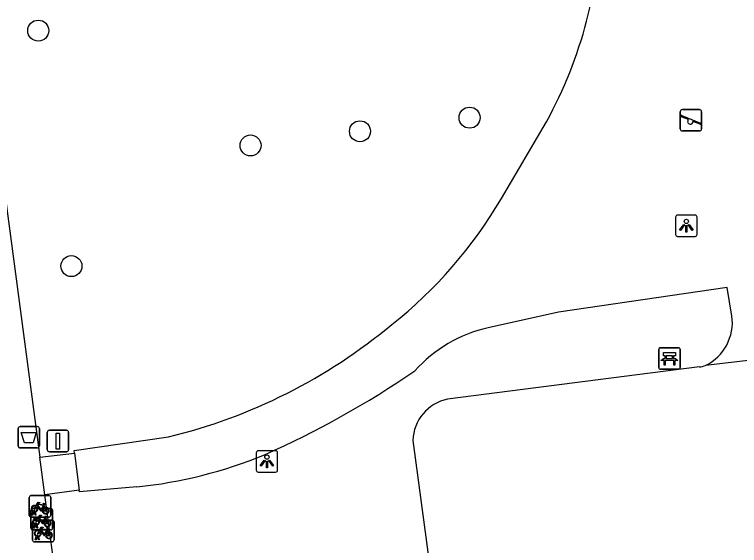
# Model space of a CAD drawing. Extents: x 163150 to 163546, y 380933 to 381635.
# Drawn here: x 163353.7 to 163387.45, y 381203.29 to 381228.03 of the extents above; entities that cross this region are included whole.
import ezdxf

# ---------------------------------------------------------------- set-up
doc = ezdxf.new("R2010")
doc.units = 0
for name, color, linetype in [('IMGEO_Afvalbak', 7, 'Continuous'), ('IMGEO_Bank', 7, 'Continuous'), ('IMGEO_Boom', 7, 'Continuous'), ('IMGEO_Fietsenrek', 7, 'Continuous'), ('IMGEO_Lichtpunt', 7, 'Continuous'), ('IMGEO_Speelvoorziening', 7, 'Continuous'), ('IMGEO_Verkeersbordpaal', 7, 'Continuous'), ('IMGEO_Voetpad_gesloten', 7, 'Continuous'), ('IMGEO_Voetpad_open', 7, 'Continuous')]:
    doc.layers.add(name, color=color, linetype=linetype)

msp = doc.modelspace()

# ---------------------------------------------------------------- linework, layer by layer
at = {"layer": 'IMGEO_Afvalbak'}
for p, q in [((163353.863, 381207.932), (163353.863, 381208.732)), ((163353.863, 381208.732), (163353.863, 381207.932)), ((163353.963, 381208.832), (163354.753, 381208.832)), ((163354.753, 381208.832), (163353.963, 381208.832)), ((163354.853, 381208.732), (163354.853, 381207.932)), ((163354.853, 381207.932), (163354.853, 381208.732)), ((163354.753, 381207.832), (163353.963, 381207.832)), ((163353.963, 381207.832), (163354.753, 381207.832))]:
    msp.add_line(p, q, dxfattribs=at)
msp.add_lwpolyline([(163354.006, 381208.546), (163354.71, 381208.546), (163354.561, 381208.076), (163354.155, 381208.076), (163354.006, 381208.546)], dxfattribs=at)
for centre, start, end in [((163353.963, 381208.732), 90, 180), ((163353.963, 381208.732), 90, 180), ((163354.753, 381208.732), 0, 90), ((163354.753, 381208.732), 360, 90), ((163353.963, 381207.932), 180, 270), ((163353.963, 381207.932), 180, 270), ((163354.753, 381207.932), 270, 0), ((163354.753, 381207.932), 270, 0)]:
    msp.add_arc(centre, 0.1, start, end, dxfattribs=at)
at = {"layer": 'IMGEO_Bank'}
for p, q in [((163383.69, 381211.579), (163383.69, 381212.42)), ((163383.69, 381212.42), (163383.69, 381211.579)), ((163383.765, 381212.504), (163384.606, 381212.504)), ((163384.606, 381212.504), (163383.765, 381212.504)), ((163384.69, 381212.429), (163384.69, 381211.588)), ((163384.69, 381211.588), (163384.69, 381212.429)), ((163383.999, 381212.01), (163383.999, 381212.116)), ((163384.043, 381212.116), (163384.043, 381212.01)), ((163384.331, 381212.122), (163384.049, 381212.122)), ((163384.337, 381212.01), (163384.337, 381212.116)), ((163384.381, 381212.116), (163384.381, 381212.01)), ((163384.387, 381211.902), (163383.994, 381211.902)), ((163384.049, 381212.004), (163384.331, 381212.004)), ((163384.615, 381211.504), (163383.774, 381211.504)), ((163383.774, 381211.504), (163384.615, 381211.504))]:
    msp.add_line(p, q, dxfattribs=at)
for points in [[(163383.993, 381212.122), (163383.907, 381212.122), (163383.907, 381212.283), (163384.47, 381212.283), (163384.47, 381212.122), (163384.387, 381212.122)], [(163383.937, 381211.902), (163383.795, 381211.902), (163383.907, 381212.004), (163383.993, 381212.004)], [(163383.987, 381211.895), (163383.987, 381211.688), (163383.944, 381211.688), (163383.944, 381211.895)], [(163384.387, 381212.004), (163384.47, 381212.004), (163384.582, 381211.902), (163384.443, 381211.902)], [(163384.437, 381211.895), (163384.437, 381211.688), (163384.393, 381211.688), (163384.393, 381211.895)]]:
    msp.add_lwpolyline(points, dxfattribs=at)
for centre, radius, start, end in [((163383.768, 381212.426), 0.0779, 92.4484, 184.2845), ((163383.768, 381212.426), 0.0779, 92.4484, 184.2845), ((163384.612, 381212.426), 0.0779, 2.4484, 94.2845), ((163384.612, 381212.426), 0.0779, 2.4484, 94.2845), ((163383.992, 381212.115), 0.00671, 2.8957, 87.1043), ((163384.049, 381212.115), 0.00671, 92.8957, 177.1043), ((163384.331, 381212.115), 0.00671, 2.8957, 87.1043), ((163384.388, 381212.115), 0.00671, 92.8957, 177.1043), ((163383.937, 381211.895), 0.00671, 2.8957, 87.1043), ((163383.994, 381211.895), 0.00671, 92.8957, 177.1043), ((163383.992, 381212.011), 0.00671, 272.8957, 357.1043), ((163384.049, 381212.011), 0.00671, 182.8957, 267.1043), ((163384.331, 381212.011), 0.00671, 272.8957, 357.1043), ((163384.388, 381212.011), 0.00671, 182.8957, 267.1043), ((163384.386, 381211.895), 0.00671, 2.8957, 87.1043), ((163384.443, 381211.895), 0.00671, 92.8957, 177.1043), ((163383.768, 381211.582), 0.0779, 182.4484, 274.2845), ((163383.768, 381211.582), 0.0779, 182.4484, 274.2845), ((163384.612, 381211.582), 0.0779, 272.4484, 4.2845), ((163384.612, 381211.582), 0.0779, 272.4484, 4.2845)]:
    msp.add_arc(centre, radius, start, end, dxfattribs=at)
at = {"layer": 'IMGEO_Boom'}
for centre in [(163354.802, 381227.274), (163374.887, 381223.22), (163369.782, 381222.585), (163364.685, 381221.925), (163356.346, 381216.304)]:
    msp.add_circle(centre, 0.489, dxfattribs=at)
at = {"layer": 'IMGEO_Fietsenrek'}
for p, q in [((163354.384, 381204.687), (163354.384, 381205.528)), ((163354.384, 381205.528), (163354.384, 381204.687)), ((163354.459, 381205.612), (163355.3, 381205.612)), ((163355.3, 381205.612), (163354.459, 381205.612)), ((163355.384, 381205.537), (163355.384, 381204.696)), ((163355.384, 381204.696), (163355.384, 381205.537)), ((163354.538, 381205.018), (163355.379, 381205.018)), ((163355.379, 381205.018), (163354.538, 381205.018)), ((163355.071, 381205.161), (163355.107, 381205.066)), ((163355.463, 381204.943), (163355.463, 381204.102)), ((163355.463, 381204.102), (163355.463, 381204.943)), ((163354.463, 381204.093), (163354.463, 381204.934)), ((163354.463, 381204.934), (163354.463, 381204.093)), ((163355.309, 381204.612), (163354.468, 381204.612)), ((163354.468, 381204.612), (163355.309, 381204.612)), ((163354.511, 381204.696), (163354.55, 381204.856)), ((163354.545, 381204.696), (163354.511, 381204.696)), ((163354.58, 381204.844), (163354.545, 381204.696)), ((163354.622, 381204.868), (163354.621, 381204.872)), ((163354.663, 381204.696), (163354.629, 381204.838)), ((163354.653, 381204.879), (163354.654, 381204.872)), ((163354.661, 381204.842), (163354.696, 381204.696)), ((163354.696, 381204.696), (163354.663, 381204.696)), ((163354.537, 381203.537), (163354.537, 381204.378)), ((163354.537, 381204.378), (163354.537, 381203.537)), ((163354.612, 381204.462), (163355.453, 381204.462)), ((163355.453, 381204.462), (163354.612, 381204.462)), ((163354.701, 381204.274), (163354.7, 381204.278)), ((163354.732, 381204.285), (163354.733, 381204.278)), ((163355.15, 381204.567), (163355.186, 381204.472)), ((163355.537, 381204.387), (163355.537, 381203.546)), ((163355.537, 381203.546), (163355.537, 381204.387)), ((163355.388, 381204.018), (163354.547, 381204.018)), ((163354.547, 381204.018), (163355.388, 381204.018)), ((163354.59, 381204.102), (163354.629, 381204.262)), ((163354.624, 381204.102), (163354.59, 381204.102)), ((163354.659, 381204.25), (163354.624, 381204.102)), ((163354.742, 381204.102), (163354.708, 381204.244)), ((163354.74, 381204.248), (163354.775, 381204.102)), ((163354.775, 381204.102), (163354.742, 381204.102)), ((163355.224, 381204.011), (163355.26, 381203.916)), ((163354.664, 381203.546), (163354.703, 381203.706)), ((163354.733, 381203.694), (163354.698, 381203.546)), ((163354.775, 381203.718), (163354.774, 381203.722)), ((163354.816, 381203.546), (163354.782, 381203.688)), ((163354.806, 381203.729), (163354.807, 381203.722)), ((163354.814, 381203.692), (163354.849, 381203.546)), ((163355.462, 381203.462), (163354.621, 381203.462)), ((163354.621, 381203.462), (163355.462, 381203.462)), ((163354.698, 381203.546), (163354.664, 381203.546)), ((163354.849, 381203.546), (163354.816, 381203.546))]:
    msp.add_line(p, q, dxfattribs=at)
for points in [[(163354.697, 381205.138), (163354.792, 381205.302), (163354.878, 381205.288), (163354.88, 381205.279), (163354.824, 381205.268), (163354.797, 381205.223), (163355.053, 381205.182)], [(163354.718, 381205.086), (163354.666, 381204.996), (163354.626, 381204.971), (163354.627, 381205.018), (163354.682, 381205.112)], [(163354.993, 381204.894), (163354.943, 381204.894), (163354.752, 381205.145), (163354.733, 381205.113)], [(163355.04, 381205.157), (163354.783, 381205.198), (163354.766, 381205.169), (163354.933, 381204.949), (163355.04, 381205.157)], [(163355.088, 381205.059), (163355.058, 381205.136), (163354.949, 381204.918), (163354.992, 381204.918)], [(163355.022, 381204.918), (163355.142, 381204.917), (163355.098, 381205.031)], [(163355.118, 381205.038), (163355.173, 381204.893), (163355.023, 381204.893)], [(163355.053, 381205.182), (163355.078, 381205.231), (163355.072, 381205.235), (163355.049, 381205.239), (163355.037, 381205.246), (163355.036, 381205.249), (163355.038, 381205.254), (163355.133, 381205.239), (163355.135, 381205.229), (163355.125, 381205.216), (163355.113, 381205.21), (163355.099, 381205.216), (163355.071, 381205.161)], [(163354.776, 381204.544), (163354.871, 381204.708), (163354.957, 381204.694), (163354.959, 381204.685), (163354.903, 381204.674), (163354.876, 381204.629), (163355.132, 381204.588)], [(163355.119, 381204.563), (163354.862, 381204.604), (163354.845, 381204.575), (163355.012, 381204.355), (163355.119, 381204.563)], [(163355.132, 381204.588), (163355.157, 381204.637), (163355.151, 381204.641), (163355.128, 381204.645), (163355.116, 381204.652), (163355.115, 381204.655), (163355.117, 381204.66), (163355.212, 381204.645), (163355.214, 381204.635), (163355.204, 381204.622), (163355.192, 381204.616), (163355.178, 381204.622), (163355.15, 381204.567)], [(163354.797, 381204.492), (163354.745, 381204.402), (163354.705, 381204.377), (163354.706, 381204.424), (163354.761, 381204.518)], [(163355.072, 381204.3), (163355.022, 381204.3), (163354.831, 381204.551), (163354.812, 381204.519)], [(163355.167, 381204.465), (163355.137, 381204.542), (163355.028, 381204.324), (163355.071, 381204.324)], [(163355.101, 381204.324), (163355.221, 381204.323), (163355.177, 381204.437)], [(163355.197, 381204.444), (163355.252, 381204.299), (163355.102, 381204.299)], [(163354.871, 381203.936), (163354.819, 381203.846), (163354.779, 381203.821), (163354.78, 381203.868), (163354.835, 381203.962)], [(163354.85, 381203.988), (163354.945, 381204.152), (163355.031, 381204.138), (163355.033, 381204.129), (163354.977, 381204.118), (163354.95, 381204.073), (163355.206, 381204.032)], [(163355.146, 381203.744), (163355.096, 381203.744), (163354.905, 381203.995), (163354.886, 381203.963)], [(163355.193, 381204.007), (163354.936, 381204.048), (163354.919, 381204.019), (163355.086, 381203.799), (163355.193, 381204.007)], [(163355.241, 381203.909), (163355.211, 381203.986), (163355.102, 381203.768), (163355.145, 381203.768)], [(163355.206, 381204.032), (163355.231, 381204.081), (163355.225, 381204.085), (163355.202, 381204.089), (163355.19, 381204.096), (163355.189, 381204.099), (163355.191, 381204.104), (163355.286, 381204.089), (163355.288, 381204.079), (163355.278, 381204.066), (163355.266, 381204.06), (163355.252, 381204.066), (163355.224, 381204.011)], [(163355.175, 381203.768), (163355.295, 381203.767), (163355.251, 381203.881)], [(163355.271, 381203.888), (163355.326, 381203.743), (163355.176, 381203.743)]]:
    msp.add_lwpolyline(points, dxfattribs=at)
for centre, radius, start, end in [((163354.462, 381205.534), 0.0779, 92.4484, 184.2845), ((163354.462, 381205.534), 0.0779, 92.4484, 184.2845), ((163355.306, 381205.534), 0.0779, 2.4484, 94.2845), ((163355.306, 381205.534), 0.0779, 2.4484, 94.2845), ((163354.541, 381204.94), 0.0779, 92.4484, 184.2845), ((163354.541, 381204.94), 0.0779, 92.4484, 184.2845), ((163354.624, 381204.997), 0.159, 62.6766, 242.1369), ((163354.624, 381204.997), 0.129, 63.3192, 238.903), ((163354.624, 381204.997), 0.129, 283.6043, 43.4302), ((163354.624, 381204.997), 0.159, 283.5766, 46.6042), ((163355.151, 381204.913), 0.159, 113.3408, 178.3217), ((163355.151, 381204.913), 0.159, 187.0065, 105.7708), ((163355.151, 381204.913), 0.129, 113.923, 177.9556), ((163355.151, 381204.913), 0.129, 188.6715, 104.5883), ((163355.385, 381204.94), 0.0779, 2.4484, 94.2845), ((163355.385, 381204.94), 0.0779, 2.4484, 94.2845), ((163354.462, 381204.69), 0.0779, 182.4484, 274.2845), ((163354.462, 381204.69), 0.0779, 182.4484, 274.2845), ((163354.604, 381204.868), 0.0499, 12.8025, 158.6934), ((163354.624, 381204.997), 0.159, 253.9967, 271.7867), ((163354.604, 381204.868), 0.0174, 12.8025, 163.4502), ((163354.624, 381204.997), 0.129, 253.415, 269.0204), ((163355.306, 381204.69), 0.0779, 272.4484, 4.2845), ((163355.306, 381204.69), 0.0779, 272.4484, 4.2845), ((163354.615, 381204.384), 0.0779, 92.4484, 184.2845), ((163354.615, 381204.384), 0.0779, 92.4484, 184.2845), ((163354.703, 381204.403), 0.159, 62.6766, 242.1369), ((163354.703, 381204.403), 0.129, 63.3192, 238.903), ((163354.683, 381204.274), 0.0499, 12.8025, 158.6934), ((163354.683, 381204.274), 0.0174, 12.8025, 163.4502), ((163354.703, 381204.403), 0.129, 253.415, 269.0204), ((163354.703, 381204.403), 0.129, 283.6043, 43.4302), ((163354.703, 381204.403), 0.159, 283.5766, 46.6042), ((163355.23, 381204.319), 0.159, 113.3408, 178.3217), ((163355.23, 381204.319), 0.159, 187.0065, 105.7708), ((163355.23, 381204.319), 0.129, 113.923, 177.9556), ((163355.23, 381204.319), 0.129, 188.6715, 104.5883), ((163355.459, 381204.384), 0.0779, 2.4484, 94.2845), ((163355.459, 381204.384), 0.0779, 2.4484, 94.2845), ((163354.541, 381204.096), 0.0779, 182.4484, 274.2845), ((163354.541, 381204.096), 0.0779, 182.4484, 274.2845), ((163354.777, 381203.847), 0.159, 62.6766, 242.1369), ((163354.777, 381203.847), 0.129, 63.3192, 238.903), ((163354.703, 381204.403), 0.159, 253.9967, 271.7867), ((163354.777, 381203.847), 0.129, 283.6043, 43.4302), ((163354.777, 381203.847), 0.159, 283.5766, 46.6042), ((163355.385, 381204.096), 0.0779, 272.4484, 4.2845), ((163355.385, 381204.096), 0.0779, 272.4484, 4.2845), ((163354.757, 381203.718), 0.0499, 12.8025, 158.6934), ((163354.777, 381203.847), 0.159, 253.9967, 271.7867), ((163354.757, 381203.718), 0.0174, 12.8025, 163.4502), ((163354.777, 381203.847), 0.129, 253.415, 269.0204), ((163355.304, 381203.763), 0.159, 113.3408, 178.3217), ((163355.304, 381203.763), 0.159, 187.0065, 105.7708), ((163355.304, 381203.763), 0.129, 113.923, 177.9556), ((163355.304, 381203.763), 0.129, 188.6715, 104.5883), ((163354.615, 381203.54), 0.0779, 182.4484, 274.2845), ((163354.615, 381203.54), 0.0779, 182.4484, 274.2845), ((163355.459, 381203.54), 0.0779, 272.4484, 4.2845), ((163355.459, 381203.54), 0.0779, 272.4484, 4.2845)]:
    msp.add_arc(centre, radius, start, end, dxfattribs=at)
at = {"layer": 'IMGEO_Lichtpunt'}
for p, q in [((163384.48, 381218.586), (163384.48, 381217.779)), ((163384.48, 381218.586), (163384.48, 381217.779)), ((163385.382, 381218.681), (163384.574, 381218.681)), ((163385.382, 381218.681), (163384.574, 381218.681)), ((163385.476, 381217.779), (163385.476, 381218.586)), ((163385.476, 381217.779), (163385.476, 381218.586)), ((163384.574, 381217.685), (163385.382, 381217.685)), ((163384.574, 381217.685), (163385.382, 381217.685)), ((163365.852, 381207.702), (163365.044, 381207.702)), ((163365.852, 381207.702), (163365.044, 381207.702)), ((163364.95, 381207.607), (163364.95, 381206.8)), ((163364.95, 381207.607), (163364.95, 381206.8)), ((163365.946, 381206.8), (163365.946, 381207.607)), ((163365.946, 381206.8), (163365.946, 381207.607)), ((163365.044, 381206.706), (163365.852, 381206.706)), ((163365.044, 381206.706), (163365.852, 381206.706))]:
    msp.add_line(p, q, dxfattribs=at)
for points in [[(163384.854, 381218.25), (163384.893, 381218.222), (163384.705, 381217.96), (163384.667, 381217.987), (163384.854, 381218.25)], [(163384.956, 381218.202), (163385.003, 381218.202), (163385.003, 381217.88), (163384.956, 381217.88), (163384.956, 381218.202)], [(163385.066, 381218.222), (163385.104, 381218.249), (163385.291, 381217.987), (163385.252, 381217.959), (163385.066, 381218.222)], [(163365.324, 381207.271), (163365.363, 381207.243), (163365.175, 381206.981), (163365.137, 381207.008), (163365.324, 381207.271)], [(163365.426, 381207.223), (163365.473, 381207.223), (163365.473, 381206.901), (163365.426, 381206.901), (163365.426, 381207.223)], [(163365.536, 381207.243), (163365.574, 381207.27), (163365.761, 381207.008), (163365.722, 381206.98), (163365.536, 381207.243)]]:
    msp.add_lwpolyline(points, dxfattribs=at)
for centre in [(163384.979, 381218.384), (163365.449, 381207.405)]:
    msp.add_circle(centre, 0.0994, dxfattribs=at)
for centre, start, end in [((163384.574, 381218.586), 90, 180), ((163384.574, 381218.586), 90, 180), ((163385.382, 381218.586), 0, 90), ((163385.382, 381218.586), 0, 90), ((163384.574, 381217.779), 180, 270), ((163384.574, 381217.779), 180, 270), ((163385.382, 381217.779), 270, 0), ((163385.382, 381217.779), 270, 360), ((163365.044, 381207.607), 90, 180), ((163365.044, 381207.607), 90, 180), ((163365.852, 381207.607), 0, 90), ((163365.852, 381207.607), 0, 90), ((163365.044, 381206.8), 180, 270), ((163365.044, 381206.8), 180, 270), ((163365.852, 381206.8), 270, 0), ((163365.852, 381206.8), 270, 360)]:
    msp.add_arc(centre, 0.0946, start, end, dxfattribs=at)
at = {"layer": 'IMGEO_Speelvoorziening'}
for p, q in [((163384.796, 381223.599), (163385.586, 381223.599)), ((163385.586, 381223.599), (163384.796, 381223.599)), ((163384.696, 381222.699), (163384.696, 381223.499)), ((163384.696, 381223.499), (163384.696, 381222.699)), ((163385.079, 381223.127), (163384.74, 381223.264)), ((163384.765, 381223.324), (163385.641, 381222.971)), ((163385.686, 381223.499), (163385.686, 381222.699)), ((163385.686, 381222.699), (163385.686, 381223.499)), ((163385.617, 381222.911), (163385.277, 381223.048)), ((163385.586, 381222.599), (163384.796, 381222.599)), ((163384.796, 381222.599), (163385.586, 381222.599))]:
    msp.add_line(p, q, dxfattribs=at)
for centre, radius, start, end in [((163384.796, 381223.499), 0.1, 90, 180), ((163384.796, 381223.499), 0.1, 90, 180), ((163385.586, 381223.499), 0.1, 0, 90), ((163385.586, 381223.499), 0.1, 360, 90), ((163384.753, 381223.294), 0.0327, 68.078, 248.078), ((163385.158, 381223.037), 0.12, 130.9928, 5.1632), ((163385.629, 381222.941), 0.0327, 248.078, 68.078), ((163384.796, 381222.699), 0.1, 180, 270), ((163384.796, 381222.699), 0.1, 180, 270), ((163385.586, 381222.699), 0.1, 270, 0), ((163385.586, 381222.699), 0.1, 270, 0)]:
    msp.add_arc(centre, radius, start, end, dxfattribs=at)
at = {"layer": 'IMGEO_Verkeersbordpaal'}
for p, q in [((163355.223, 381207.754), (163355.223, 381208.554)), ((163355.223, 381208.554), (163355.223, 381207.754)), ((163355.323, 381208.654), (163356.113, 381208.654)), ((163356.113, 381208.654), (163355.323, 381208.654)), ((163356.213, 381208.554), (163356.213, 381207.754)), ((163356.213, 381207.754), (163356.213, 381208.554)), ((163356.113, 381207.654), (163355.323, 381207.654)), ((163355.323, 381207.654), (163356.113, 381207.654))]:
    msp.add_line(p, q, dxfattribs=at)
msp.add_lwpolyline([(163355.643, 381208.529), (163355.793, 381208.529), (163355.793, 381207.779), (163355.643, 381207.779), (163355.643, 381208.529)], dxfattribs=at)
for centre, start, end in [((163355.323, 381208.554), 90, 180), ((163355.323, 381208.554), 90, 180), ((163356.113, 381208.554), 0, 90), ((163356.113, 381208.554), 360, 90), ((163355.323, 381207.754), 180, 270), ((163355.323, 381207.754), 180, 270), ((163356.113, 381207.754), 270, 0), ((163356.113, 381207.754), 270, 0)]:
    msp.add_arc(centre, 0.1, start, end, dxfattribs=at)
at = {"layer": 'IMGEO_Voetpad_gesloten'}
for points in [[(163376.364, 381219.45), (163378.467, 381223.032)], [(163387.102, 381213.978), (163386.881, 381215.302), (163379.025, 381214.156), (163375.754, 381213.427)], [(163392.104, 381212.409), (163385.875, 381211.673)], [(163385.585, 381211.606), (163373.858, 381210.103)], [(163356.493, 381207.594), (163356.477, 381207.718), (163360.869, 381208.352)], [(163372.246, 381208.185), (163374.406, 381192.12)], [(163356.493, 381207.594), (163356.713, 381205.87)], [(163359.391, 381206.018), (163356.724, 381205.782), (163356.713, 381205.87)]]:
    msp.add_lwpolyline(points, dxfattribs=at)
for centre, radius, start, end in [((163360.465, 381232.922), 20.54, 331.2157, 359.4613), ((163358.357, 381229.963), 20.851, 308.2513, 329.7238), ((163384.875, 381213.684), 2.246, 296.4274, 7.518), ((163354.895, 381233.155), 25.512, 283.5422, 309.9181), ((163377.132, 381207.153), 6.424, 102.3893, 138.313), ((163347.672, 381247.38), 43.601, 293.9034, 304.4475), ((163385.351, 381213.281), 1.692, 277.9624, 288.0557), ((163374.266, 381208.124), 2.021, 101.6499, 178.2588), ((163357.211, 381227.191), 21.285, 275.8776, 292.4486)]:
    msp.add_arc(centre, radius, start, end, dxfattribs=at)
at = {"layer": 'IMGEO_Voetpad_open'}
for points in [[(163346.315, 381267.327), (163348.618, 381250), (163349.216, 381250), (163354.88, 381207.411)], [(163354.88, 381207.411), (163356.493, 381207.594)], [(163355.113, 381205.656), (163354.88, 381207.411)], [(163356.713, 381205.87), (163355.113, 381205.656)], [(163359.283, 381174.378), (163355.89, 381199.858), (163355.721, 381201.083), (163355.113, 381205.656)]]:
    msp.add_lwpolyline(points, dxfattribs=at)

doc.saveas('drawing.dxf')
